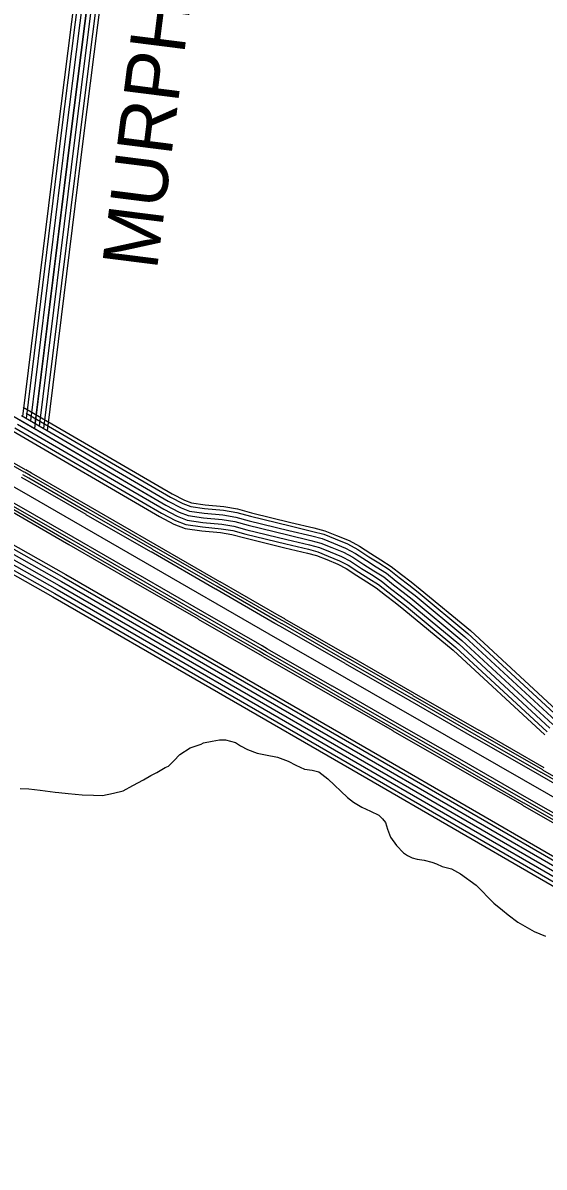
# Model space of a CAD drawing. Extents: x 1788175 to 1969470, y 584502 to 738744.
# Drawn here: x 1923696 to 1927190, y 668381 to 676046 of the extents above; entities that cross this region are included whole.
import ezdxf

# ---------------------------------------------------------------- set-up
doc = ezdxf.new("R2010")
doc.units = 0
for name, color, linetype in [('DESIGN - ROW - Right-of-Way and Easement Labels', 7, 'Continuous'), ('DESIGN - TRANSPORTATION - Text', 7, 'Continuous'), ('SURVEY - CENTERLINE - Preliminary', 7, 'Continuous'), ('SURVEY - CONTOURS - Index with Text', 7, 'Continuous'), ('SURVEY - TRANSPORTATION - Roads', 7, 'Continuous')]:
    doc.layers.add(name, color=color, linetype=linetype)

msp = doc.modelspace()

# ---------------------------------------------------------------- linework, layer by layer
at = {"layer": 'DESIGN - TRANSPORTATION - Text'}
msp.add_lwpolyline([(1923676.4, 670917.8), (1923736.4, 670914.2), (1923812.2, 670906.2), (1923912, 670893.6), (1923935.9, 670891), (1923999.8, 670883.3), (1924093.6, 670874.8), (1924169.7, 670872.8), (1924229.7, 670871.2), (1924304.1, 670885.3), (1924368.6, 670901.7), (1924433.6, 670936.1), (1924504.6, 670974.3), (1924553.5, 671005.1), (1924594, 671024.1), (1924649, 671058.7), (1924671.2, 671066.1), (1924708.2, 671103.3), (1924747.3, 671144.3), (1924816.5, 671188.6), (1924891.3, 671214.7), (1924905.5, 671222.4), (1924963.9, 671234.9), (1925014.2, 671243.6), (1925054.2, 671242.5), (1925121.8, 671224.7), (1925155.2, 671201.8), (1925200.6, 671178.6), (1925266, 671152.8), (1925321.8, 671143.3), (1925401.5, 671127.2), (1925474.8, 671101.2), (1925526.2, 671073.8), (1925583.5, 671046.2), (1925635.3, 671038.9), (1925679.1, 671027.7), (1925739.9, 670982), (1925870.8, 670856.3), (1925912, 670825.1), (1925967.1, 670791.6), (1926026.5, 670766), (1926081.8, 670738.5), (1926107.2, 670713.8), (1926126.6, 670689.2), (1926139.4, 670644.8), (1926160, 670590.1), (1926200.6, 670534.9), (1926247.3, 670485.6), (1926272.9, 670468.9), (1926304.5, 670452), (1926338.3, 670443.1), (1926386.2, 670437.9), (1926435.9, 670424.5), (1926467.6, 670411.7), (1926507.2, 670394.6), (1926568.8, 670379), (1926630, 670345.3), (1926734.1, 670268.4), (1926853, 670149), (1926909.8, 670101.4), (1926949.1, 670070.3), (1927013.9, 670022.5), (1927122.3, 669959.5), (1927199.5, 669927.4)], dxfattribs=at)
at = {"layer": 'SURVEY - CENTERLINE - Preliminary'}
for points in [[(1918835.3, 675547.9), (1918929.5, 675519), (1919089, 675459.8), (1919344.1, 675353.9), (1919650.8, 675201.5), (1920536.6, 674702.6), (1923685.4, 672908.2), (1925345.4, 671953.4), (1928239.4, 670294.9), (1928850.4, 669936.2), (1929535.1, 669552.9), (1930172.1, 669187.9), (1930305.4, 669114.9), (1930447, 669065.9), (1930552.6, 669023.1), (1930778.1, 668959.4), (1930887.8, 668936.6), (1931071.5, 668907.2), (1931307.3, 668885.5), (1931615.1, 668885.3)], [(1923704.9, 673036.5), (1923270.5, 673284)], [(1923713.6, 673051.7), (1923279.2, 673299.2)], [(1924129.6, 672769.3), (1923735.6, 672995.9), (1923695.8, 673018.6)], [(1924139.6, 672786.6), (1923745.6, 673013.3), (1923705.7, 673036)], [(1924148.3, 672801.8), (1923754.3, 673028.5), (1923714.4, 673051.2)], [(1924119.5, 672751.7), (1923725.6, 672978.3), (1923685.7, 673001)], [(1924004.5, 672550), (1923610.2, 672776.8), (1923571.6, 672798.8)], [(1924013.2, 672565.1), (1923618.9, 672792), (1923580.2, 672814)], [(1924023.2, 672582.5), (1923628.8, 672809.3), (1923590.1, 672831.4)], [(1924032.5, 672600.5), (1923638.9, 672826.9), (1923599.4, 672849.5)], [(1924573.8, 672536.8), (1924140.4, 672786.2)], [(1924582.5, 672552), (1924149.1, 672801.3)], [(1924553.7, 672501.9), (1924120.3, 672751.2)], [(1924563.8, 672519.5), (1924130.4, 672768.8)], [(1924447.4, 672315.4), (1924014, 672564.7)], [(1924457.4, 672332.7), (1924024, 672582)], [(1924466.7, 672350.7), (1924033.3, 672600)], [(1924438.7, 672300.2), (1924005.3, 672549.5)], [(1924987.9, 672252.2), (1924554.5, 672501.5)], [(1924998, 672269.7), (1924564.6, 672519.1)], [(1925008, 672287.1), (1924574.6, 672536.4)], [(1925016.7, 672302.2), (1924583.3, 672551.6)], [(1924891.6, 672082.9), (1924458.2, 672332.2)], [(1924900.9, 672101), (1924467.5, 672350.3)], [(1924872.9, 672050.4), (1924439.5, 672299.7)], [(1924881.6, 672065.6), (1924448.2, 672314.9)], [(1925422, 672002.5), (1925385.6, 672023.4), (1924988.7, 672251.7)], [(1925432.1, 672020.1), (1925395.7, 672041), (1924998.8, 672269.3)], [(1925442.1, 672037.5), (1925405.7, 672058.3), (1925008.8, 672286.6)], [(1925450.8, 672052.6), (1925414.4, 672073.5), (1925017.5, 672301.8)], [(1925335.3, 671851.2), (1925298.7, 671872.1), (1924901.7, 672100.5)], [(1925307.3, 671800.6), (1925270, 671822), (1924873.7, 672050)], [(1925316, 671815.8), (1925278.7, 671837.2), (1924882.4, 672065.1)], [(1925326, 671833.1), (1925288.6, 671854.5), (1924892.4, 672082.5)], [(1925866.7, 671771.1), (1925432.9, 672019.7)], [(1925876.7, 671788.4), (1925442.8, 672037)], [(1925885.4, 671803.6), (1925451.5, 672052.2)], [(1925856.6, 671753.5), (1925422.8, 672002.1)], [(1925742, 671551.5), (1925308.1, 671800.1)], [(1925750.7, 671566.7), (1925316.8, 671815.3)], [(1925760.6, 671584.1), (1925326.8, 671832.7)], [(1925769.9, 671602.1), (1925336.1, 671850.7)], [(1926311.3, 671539.4), (1925877.5, 671788)], [(1926320, 671554.5), (1925886.2, 671803.1)], [(1926291.2, 671504.4), (1925857.4, 671753)], [(1926301.3, 671522), (1925867.5, 671770.6)], [(1926185.3, 671317.7), (1925751.4, 671566.3)], [(1926195.2, 671335), (1925761.4, 671583.6)], [(1926204.5, 671353.1), (1925770.7, 671601.7)], [(1926176.6, 671302.5), (1925742.7, 671551.1)], [(1926725.8, 671255.3), (1926292, 671504)], [(1926735.9, 671272.9), (1926302.1, 671521.6)], [(1926745.9, 671290.3), (1926312.1, 671538.9)], [(1926754.6, 671305.5), (1926320.8, 671554.1)], [(1926629.8, 671086), (1926196, 671334.6)], [(1926639.1, 671104), (1926205.3, 671352.6)], [(1926611.2, 671053.4), (1926177.4, 671302)], [(1926619.9, 671068.6), (1926186.1, 671317.2)], [(1927160.5, 671006.3), (1926726.6, 671254.9)], [(1927170.5, 671023.9), (1926736.7, 671272.5)], [(1927180.5, 671041.2), (1926746.7, 671289.8)], [(1927189.2, 671056.4), (1926755.4, 671305)], [(1927073.7, 670854.9), (1926639.9, 671103.6)], [(1927045.8, 670804.4), (1926612, 671053)], [(1927054.5, 670819.5), (1926620.7, 671068.2)], [(1927064.4, 670836.9), (1926630.6, 671085.5)], [(1927605.1, 670774.8), (1927171.3, 671023.4)], [(1927615.1, 670792.2), (1927181.3, 671040.8)], [(1927595.1, 670757.2), (1927161.2, 671005.8)], [(1927480.4, 670555.3), (1927046.6, 670803.9)], [(1927489.1, 670570.5), (1927055.3, 670819.1)], [(1927499, 670587.8), (1927065.2, 670836.4)], [(1927508.3, 670605.9), (1927074.5, 670854.5)]]:
    msp.add_lwpolyline(points, dxfattribs=at)
at = {"layer": 'SURVEY - CONTOURS - Index with Text'}
for points in [[(1923695.8, 673409.5), (1923928.8, 675293.6), (1924191.9, 677379.3), (1924399.7, 679117.8), (1924499.2, 679910.8)], [(1923719, 673396), (1923953.3, 675290.6), (1924216.4, 677376.3), (1924424.3, 679114.8), (1924523.7, 679907.7)], [(1923748.1, 673379), (1923984.1, 675286.7), (1924247.2, 677372.5), (1924455.1, 679111.1), (1924554.5, 679903.9)], [(1923777.3, 673362), (1924014.9, 675282.9), (1924277.9, 677368.8), (1924485.8, 679107.3), (1924585.3, 679900)], [(1923806.4, 673345.1), (1924045.6, 675279), (1924308.7, 677365), (1924516.6, 679103.5), (1924616, 679896.2)], [(1923835.6, 673328.1), (1924076.4, 675275.2), (1924339.5, 677361.2), (1924547.4, 679099.7), (1924646.8, 679892.3)], [(1923859.7, 673314), (1924101.9, 675272), (1924365, 677358.1), (1924572.9, 679096.6), (1924672.3, 679889.1)], [(1920553.2, 674263.7), (1923970.8, 672330.1), (1926075, 671115.3), (1927233.5, 670444.9), (1928822, 669526.7), (1929499.4, 669139.6), (1930079.1, 668822.7), (1930145.7, 668789.4), (1930264.6, 668741.1), (1930499.2, 668671.9), (1930641.2, 668633.5), (1930764.7, 668605), (1931029.2, 668565), (1931157.7, 668553.4), (1931273.7, 668546), (1931564.5, 668529.2)], [(1920565.4, 674285.2), (1923983, 672351.6), (1926087.4, 671136.7), (1927245.9, 670466.3), (1928834.3, 669548.2), (1929511.5, 669161.2), (1930090.6, 668844.6), (1930155.9, 668812), (1930272.8, 668764.5), (1930505.9, 668695.7), (1930647.2, 668657.5), (1930769.3, 668629.3), (1931032.2, 668589.6), (1931159.6, 668578), (1931273.8, 668570.8), (1931545.8, 668553.8)], [(1920507.2, 674182.8), (1923924.6, 672249.4), (1926028.4, 671034.7), (1927187, 670364.4), (1928775.7, 669446.1), (1929454.1, 669058.4), (1930036, 668740.3), (1930107.3, 668704.6), (1930233.9, 668653.2), (1930473.9, 668582.4), (1930618.6, 668543.3), (1930747.2, 668513.5), (1931018, 668472.7), (1931150.5, 668460.6), (1931273.5, 668452.8), (1931595, 668436.2)], [(1920522.5, 674209.8), (1923940, 672276.3), (1926044, 671061.6), (1927202.5, 670391.3), (1928791.1, 669473), (1929469.2, 669085.5), (1930050.4, 668767.8), (1930120.1, 668732.9), (1930244.1, 668682.5), (1930482.3, 668612.3), (1930626.1, 668573.4), (1930753, 668544), (1931021.7, 668503.5), (1931152.9, 668491.5), (1931295.5, 668482.3), (1931613.4, 668467.5)], [(1920522.5, 674209.8), (1923940, 672276.3), (1926044, 671061.6), (1927202.5, 670391.3), (1928791.1, 669473), (1929469.2, 669085.5), (1930050.4, 668767.8), (1930120.1, 668732.9), (1930244.1, 668682.5), (1930482.3, 668612.3), (1930626.1, 668573.4), (1930753, 668544), (1931021.7, 668503.5), (1931152.9, 668491.5), (1931273.6, 668483.9), (1931596.2, 668467.4)], [(1920537.8, 674236.7), (1923955.4, 672303.2), (1926059.5, 671088.4), (1927218, 670418.1), (1928806.6, 669499.8), (1929484.3, 669112.6), (1930064.8, 668795.3), (1930132.9, 668761.2), (1930254.4, 668711.8), (1930490.8, 668642.1), (1930633.7, 668603.4), (1930758.8, 668574.5), (1931025.5, 668534.3), (1931155.3, 668522.4), (1931273.6, 668514.9), (1931615.4, 668498.5)], [(1920479.2, 674133.5), (1923896.5, 672200.1), (1926000.1, 670985.6), (1927158.6, 670315.3), (1928747.4, 669396.9), (1929426.4, 669008.9), (1930009.7, 668690), (1930084, 668652.9), (1930215.1, 668599.6), (1930458.4, 668527.9), (1930604.8, 668488.3), (1930736.6, 668457.8), (1931011.2, 668416.3), (1931146.2, 668404.1), (1931232.9, 668398.3), (1931593.7, 668380.7)], [(1920491.9, 674155.9), (1923909.2, 672222.5), (1926012.9, 671007.9), (1927171.5, 670337.6), (1928760.2, 669419.2), (1929438.9, 669031.4), (1930021.6, 668712.8), (1930094.6, 668676.4), (1930223.6, 668623.9), (1930465.4, 668552.6), (1930611, 668513.2), (1930741.4, 668483.1), (1931014.3, 668441.9), (1931148.1, 668429.7), (1931273.4, 668421.8), (1931596.2, 668405.9)], [(1923685.8, 673415.3), (1924669.4, 672842.5), (1924756.1, 672797.2), (1924812.6, 672775.5), (1924910, 672761.4), (1925036.2, 672750), (1925122.6, 672735.3), (1925213.1, 672710.7), (1925479.1, 672645.7), (1925632.6, 672609.5), (1925702.5, 672591.1), (1925777.7, 672560.4), (1925858.3, 672527.6), (1925924.2, 672492.4), (1925997.9, 672443.9), (1926064.5, 672402.2), (1926133, 672359.4), (1926198.9, 672306.6), (1926263.5, 672256.9), (1926324.8, 672208.9), (1926658.8, 671932.8), (1927267.6, 671370.5)], [(1923698.2, 673472.6), (1924696.3, 672891.3), (1924779, 672848.1), (1924826.8, 672829.7), (1924916.5, 672816.7), (1925043.4, 672805.3), (1925134.6, 672789.8), (1925227.1, 672764.6), (1925492.1, 672699.9), (1925646.1, 672663.6), (1925720.3, 672644), (1925798.7, 672612), (1925882, 672578.1), (1925952.7, 672540.4), (1926028, 672490.7), (1926094.1, 672449.5), (1926165.3, 672404.9), (1926233.3, 672350.5), (1926297.7, 672300.9), (1926359.7, 672252.3), (1926695.5, 671974.7), (1927302.5, 671414.1)], [(1923718.1, 673432.4), (1924684.4, 672869.7), (1924768.9, 672825.5), (1924820.5, 672805.6), (1924913.6, 672792.2), (1925040.2, 672780.8), (1925129.3, 672765.7), (1925220.9, 672740.7), (1925486.4, 672675.8), (1925640.1, 672639.6), (1925712.4, 672620.6), (1925789.4, 672589.1), (1925871.5, 672555.7), (1925940.1, 672519.1), (1926014.7, 672469.9), (1926081, 672428.5), (1926151, 672384.7), (1926218.1, 672331), (1926282.6, 672281.4), (1926344.2, 672233), (1926679.2, 671956.1), (1927287, 671394.7)], [(1923640.9, 673333.9), (1924624.4, 672761.1), (1924717.7, 672712.3), (1924788.9, 672684.9), (1924899.2, 672669), (1925024.2, 672657.7), (1925102.5, 672644.4), (1925189.8, 672620.6), (1925457.4, 672555.2), (1925610.1, 672519.3), (1925673, 672502.7), (1925742.6, 672474.2), (1925818.9, 672443.3), (1925876.6, 672412.4), (1925947.7, 672365.6), (1926015.3, 672323.3), (1926079.1, 672283.4), (1926141.5, 672233.5), (1926206.5, 672183.5), (1926266.4, 672136.5), (1926597.6, 671862.7), (1927209.3, 671297.7)], [(1923659.7, 673358.8), (1924639.4, 672788.2), (1924730.5, 672740.6), (1924796.8, 672715.1), (1924902.8, 672699.8), (1925028.2, 672688.5), (1925109.2, 672674.7), (1925197.6, 672650.6), (1925464.7, 672585.4), (1925617.6, 672549.4), (1925682.8, 672532.2), (1925754.3, 672502.9), (1925832, 672471.4), (1925892.5, 672439.1), (1925964.4, 672391.7), (1926031.7, 672349.6), (1926097.1, 672308.7), (1926160.6, 672257.9), (1926225.5, 672208), (1926285.9, 672160.6), (1926618, 671886.1), (1927228.7, 671321.9)], [(1923674.4, 673386.1), (1924654.4, 672815.4), (1924743.3, 672768.9), (1924804.7, 672745.3), (1924906.4, 672730.6), (1925032.2, 672719.3), (1925115.9, 672705), (1925205.4, 672680.6), (1925471.9, 672615.5), (1925625.1, 672579.4), (1925692.7, 672561.6), (1925766, 672531.6), (1925845.2, 672499.5), (1925908.3, 672465.8), (1925981.2, 672417.8), (1926048.1, 672375.9), (1926115.1, 672334.1), (1926179.8, 672282.3), (1926244.5, 672232.5), (1926305.3, 672184.8), (1926638.4, 671909.4), (1927248.1, 671346.2)], [(1923773.1, 673328.6), (1924654.4, 672815.4), (1924743.3, 672768.9), (1924804.7, 672745.3), (1924906.4, 672730.6), (1925032.2, 672719.3), (1925115.9, 672705), (1925205.4, 672680.6), (1925471.9, 672615.5), (1925625.1, 672579.4), (1925692.7, 672561.6), (1925766, 672531.6), (1925845.2, 672499.5), (1925908.3, 672465.8), (1925981.2, 672417.8), (1926048.1, 672375.9), (1926115.1, 672334.1), (1926179.8, 672282.3), (1926244.5, 672232.5), (1926305.3, 672184.8), (1926638.4, 671909.4), (1927248.1, 671346.2)], [(1923631.1, 673309.8), (1924612, 672738.6), (1924707.1, 672688.9), (1924782.4, 672659.9), (1924896.2, 672643.4), (1925020.9, 672632.2), (1925097, 672619.3), (1925183.4, 672595.7), (1925451.4, 672530.2), (1925603.8, 672494.3), (1925664.8, 672478.3), (1925732.9, 672450.4), (1925807.9, 672420), (1925863.4, 672390.3), (1925933.8, 672343.9), (1926001.6, 672301.5), (1926064.2, 672262.4), (1926125.6, 672213.3), (1926190.7, 672163.2), (1926250.3, 672116.4), (1926580.6, 671843.4), (1927193.2, 671277.6)]]:
    msp.add_lwpolyline(points, dxfattribs=at)
at = {"layer": 'SURVEY - TRANSPORTATION - Roads'}
for points in [[(1924585.3, 679900), (1924485.8, 679107.3), (1924277.9, 677368.8), (1924014.9, 675282.9), (1923773.1, 673328)], [(1921238.4, 674757.1), (1921461.6, 674721.2), (1921971.8, 674635.6), (1922023, 674602.2), (1922056.1, 674567.3), (1922118.2, 674493.5), (1922218.6, 674350.5), (1922332.3, 674183.2), (1922384.9, 674127.7), (1922424.2, 674100.6), (1922516.7, 674040), (1922654.9, 673966.3), (1923039.7, 673755.7), (1923773.1, 673328.6)]]:
    msp.add_lwpolyline(points, dxfattribs=at)

# ---------------------------------------------------------------- texts
at = {"layer": 'DESIGN - ROW - Right-of-Way and Easement Labels'}
msp.add_text('MURPHY', height=370, rotation=82.81194, dxfattribs=at).set_placement((1924594, 674384.8))

doc.saveas('drawing.dxf')
